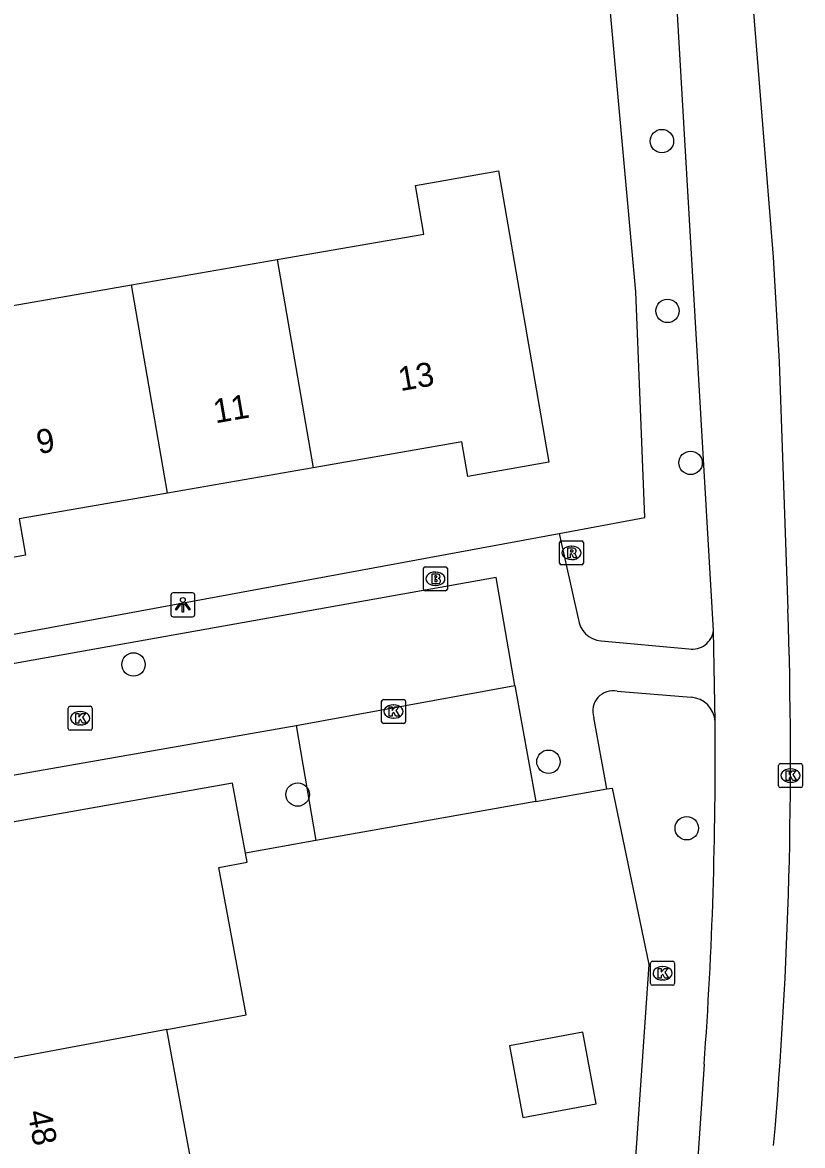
# Model space of a CAD drawing. Extents: x 157793 to 159380, y 380882 to 382313.
# Drawn here: x 158968.64 to 159001.22, y 381547.99 to 381594.85 of the extents above; entities that cross this region are included whole.
import ezdxf

# ---------------------------------------------------------------- set-up
doc = ezdxf.new("R2010")
doc.units = 0
for name, color, linetype in [('IMGEO_Boom', 7, 'Continuous'), ('IMGEO_Brandkraan', 7, 'Continuous'), ('IMGEO_Fietspad_gesloten', 7, 'Continuous'), ('IMGEO_Groenvoorziening', 7, 'Continuous'), ('IMGEO_Kolk', 7, 'Continuous'), ('IMGEO_Lichtpunt', 7, 'Continuous'), ('IMGEO_Pand', 7, 'Continuous'), ('IMGEO_Pand_nummerreeks', 7, 'Continuous'), ('IMGEO_Parkeervlak_open', 7, 'Continuous'), ('IMGEO_Rijbaan_lokaal_open', 7, 'Continuous'), ('IMGEO_Rioolput', 7, 'Continuous'), ('IMGEO_Voetpad_open', 7, 'Continuous')]:
    doc.layers.add(name, color=color, linetype=linetype)

msp = doc.modelspace()

# ---------------------------------------------------------------- linework, layer by layer
at = {"layer": 'IMGEO_Boom'}
for centre in [(158995.345, 381589.902), (158995.58, 381582.816), (158996.543, 381576.476), (158973.278, 381568.063), (158990.608, 381564.004), (158980.136, 381562.636), (158996.384, 381561.229)]:
    msp.add_circle(centre, 0.489, dxfattribs=at)
at = {"layer": 'IMGEO_Brandkraan'}
for p, q in [((158985.385, 381571.212), (158985.385, 381572.064)), ((158985.46, 381572.138), (158986.312, 381572.138)), ((158985.873, 381571.918), (158985.898, 381571.918)), ((158986.386, 381572.064), (158986.386, 381571.212)), ((158986.312, 381571.138), (158985.46, 381571.138)), ((158985.896, 381571.358), (158985.871, 381571.358))]:
    msp.add_line(p, q, dxfattribs=at)
for points in [[(158985.385, 381571.212), (158985.385, 381572.064)], [(158985.46, 381572.138), (158986.312, 381572.138)], [(158986.386, 381572.064), (158986.386, 381571.212)], [(158985.733, 381571.838), (158985.733, 381571.438), (158985.946, 381571.438)], [(158985.964, 381571.838), (158985.733, 381571.838)], [(158985.912, 381571.757), (158985.858, 381571.757), (158985.858, 381571.681)], [(158985.858, 381571.681), (158985.911, 381571.681)], [(158985.92, 381571.605), (158985.858, 381571.605), (158985.858, 381571.524)], [(158985.858, 381571.524), (158985.92, 381571.524)], [(158986.312, 381571.138), (158985.46, 381571.138)]]:
    msp.add_lwpolyline(points, dxfattribs=at)
for centre, radius, start, end in [((158985.462, 381572.062), 0.0765, 91.552, 178.448), ((158985.462, 381572.062), 0.0765, 91.552, 178.448), ((158986.31, 381572.062), 0.0765, 1.552, 88.448), ((158986.31, 381572.062), 0.0765, 1.552, 88.448), ((158985.913, 381571.719), 0.0379, 267.8285, 90.9355), ((158985.921, 381571.564), 0.0404, 269.8759, 90.5077), ((158985.952, 381571.689), 0.251, 268.6676, 293.5347), ((158985.968, 381571.693), 0.145, 59.4692, 91.5367), ((158985.993, 381571.74), 0.0922, 285.5137, 58.1501), ((158985.998, 381571.548), 0.105, 301.3115, 78.989), ((158985.462, 381571.214), 0.0765, 181.552, 268.448), ((158985.462, 381571.214), 0.0765, 181.552, 268.448), ((158986.31, 381571.214), 0.0765, 271.552, 358.448), ((158986.31, 381571.214), 0.0765, 271.552, 358.448)]:
    msp.add_arc(centre, radius, start, end, dxfattribs=at)
for centre, major_axis, ratio, start_param, end_param in [((158985.872, 381571.638), (-0.387, 0.002), 0.722429, 4.712389, 7.853982), ((158985.897, 381571.638), (-0.39, 0.002), 0.717154, 1.570796, 4.712389)]:
    msp.add_ellipse(centre, major_axis=major_axis, ratio=ratio, start_param=start_param, end_param=end_param, dxfattribs=at)
at = {"layer": 'IMGEO_Fietspad_gesloten'}
for points in [[(158997.57, 381610.863), (158998.781, 381599.132), (158999.067, 381596.499), (158999.995, 381585.059), (159000.245, 381580.692), (159000.608, 381570.369)], [(158997.504, 381569.478), (158995.625, 381601.64)], [(158997.564, 381565.682), (158997.504, 381569.478)], [(158997.109, 381551.383), (158993.638, 381500), (158993.468, 381497.486), (158991.123, 381462.773)]]:
    msp.add_lwpolyline(points, dxfattribs=at)
for centre, radius, start, end in [((158817.146, 381564.065), 183.57, 354.97594, 1.96799), ((158822.949, 381564.082), 174.623, 355.82976, 0.52512)]:
    msp.add_arc(centre, radius, start, end, dxfattribs=at)
at = {"layer": 'IMGEO_Groenvoorziening'}
for points in [[(158991.058, 381573.533), (158994.628, 381574.19), (158994.251, 381583.612), (158992.482, 381603.093), (158989.825, 381620.034), (158988.418, 381627.563), (158987.202, 381632.921), (158985.004, 381632.829)], [(158993.05, 381562.869), (158993.269, 381562.906), (158994.794, 381555.548), (158990.957, 381500), (158990.799, 381497.712), (158990.488, 381493.203), (158988.58, 381464.812), (158966.077, 381460.685), (158942.274, 381456.504)]]:
    msp.add_lwpolyline(points, dxfattribs=at)
at = {"layer": 'IMGEO_Kolk'}
for p, q in [((158970.553, 381565.393), (158970.553, 381566.245)), ((158970.628, 381566.319), (158971.48, 381566.319)), ((158971.554, 381566.245), (158971.554, 381565.393)), ((158983.639, 381565.674), (158983.639, 381566.526)), ((158983.714, 381566.6), (158984.566, 381566.6)), ((158984.127, 381566.38), (158984.152, 381566.38)), ((158984.64, 381566.526), (158984.64, 381565.674)), ((158971.041, 381566.099), (158971.066, 381566.099)), ((158984.15, 381565.82), (158984.125, 381565.82)), ((158971.48, 381565.319), (158970.628, 381565.319)), ((158971.064, 381565.539), (158971.039, 381565.539)), ((158984.566, 381565.6), (158983.714, 381565.6)), ((159000.293, 381563.928), (159001.145, 381563.928)), ((159000.218, 381563.002), (159000.218, 381563.854)), ((159000.706, 381563.708), (159000.731, 381563.708)), ((159001.219, 381563.854), (159001.219, 381563.002)), ((159000.729, 381563.148), (159000.704, 381563.148)), ((159001.145, 381562.928), (159000.293, 381562.928)), ((158994.875, 381554.753), (158994.875, 381555.605)), ((158994.95, 381555.679), (158995.802, 381555.679)), ((158995.363, 381555.459), (158995.388, 381555.459)), ((158995.876, 381555.605), (158995.876, 381554.753)), ((158995.802, 381554.679), (158994.95, 381554.679)), ((158995.386, 381554.899), (158995.361, 381554.899))]:
    msp.add_line(p, q, dxfattribs=at)
for points in [[(158970.553, 381565.393), (158970.553, 381566.245)], [(158970.628, 381566.319), (158971.48, 381566.319)], [(158971.554, 381566.245), (158971.554, 381565.393)], [(158983.639, 381565.674), (158983.639, 381566.526)], [(158983.714, 381566.6), (158984.566, 381566.6)], [(158983.96, 381566.3), (158984.083, 381566.3), (158984.083, 381566.149), (158984.213, 381566.3), (158984.377, 381566.3), (158984.231, 381566.149), (158984.384, 381565.9), (158984.232, 381565.9), (158984.147, 381566.064), (158984.083, 381565.997), (158984.083, 381565.9), (158983.96, 381565.9), (158983.96, 381566.3)], [(158984.64, 381566.526), (158984.64, 381565.674)], [(158970.874, 381566.019), (158970.997, 381566.019), (158970.997, 381565.868), (158971.127, 381566.019), (158971.291, 381566.019), (158971.145, 381565.868), (158971.298, 381565.619), (158971.146, 381565.619), (158971.061, 381565.783), (158970.997, 381565.716), (158970.997, 381565.619), (158970.874, 381565.619), (158970.874, 381566.019)], [(158971.48, 381565.319), (158970.628, 381565.319)], [(158984.566, 381565.6), (158983.714, 381565.6)], [(159000.293, 381563.928), (159001.145, 381563.928)], [(159000.218, 381563.002), (159000.218, 381563.854)], [(159000.539, 381563.628), (159000.662, 381563.628), (159000.662, 381563.477), (159000.792, 381563.628), (159000.956, 381563.628), (159000.81, 381563.477), (159000.963, 381563.228), (159000.811, 381563.228), (159000.726, 381563.392), (159000.662, 381563.325), (159000.662, 381563.228), (159000.539, 381563.228), (159000.539, 381563.628)], [(159001.219, 381563.854), (159001.219, 381563.002)], [(159001.145, 381562.928), (159000.293, 381562.928)], [(158994.875, 381554.753), (158994.875, 381555.605)], [(158994.95, 381555.679), (158995.802, 381555.679)], [(158995.876, 381555.605), (158995.876, 381554.753)], [(158995.196, 381555.379), (158995.319, 381555.379), (158995.319, 381555.228), (158995.449, 381555.379), (158995.613, 381555.379), (158995.467, 381555.228), (158995.62, 381554.979), (158995.468, 381554.979), (158995.383, 381555.143), (158995.319, 381555.076), (158995.319, 381554.979), (158995.196, 381554.979), (158995.196, 381555.379)], [(158995.802, 381554.679), (158994.95, 381554.679)]]:
    msp.add_lwpolyline(points, dxfattribs=at)
for centre, start, end in [((158970.63, 381566.243), 91.552, 178.448), ((158970.63, 381566.243), 91.552, 178.448), ((158971.478, 381566.243), 1.552, 88.448), ((158971.478, 381566.243), 1.552, 88.448), ((158983.716, 381566.524), 91.552, 178.448), ((158983.716, 381566.524), 91.552, 178.448), ((158984.564, 381566.524), 1.552, 88.448), ((158984.564, 381566.524), 1.552, 88.448), ((158970.63, 381565.395), 181.552, 268.448), ((158970.63, 381565.395), 181.552, 268.448), ((158971.478, 381565.395), 271.552, 358.448), ((158971.478, 381565.395), 271.552, 358.448), ((158983.716, 381565.676), 181.552, 268.448), ((158983.716, 381565.676), 181.552, 268.448), ((158984.564, 381565.676), 271.552, 358.448), ((158984.564, 381565.676), 271.552, 358.448), ((159000.295, 381563.852), 91.552, 178.448), ((159000.295, 381563.852), 91.552, 178.448), ((159001.143, 381563.852), 1.552, 88.448), ((159001.143, 381563.852), 1.552, 88.448), ((159000.295, 381563.004), 181.552, 268.448), ((159000.295, 381563.004), 181.552, 268.448), ((159001.143, 381563.004), 271.552, 358.448), ((159001.143, 381563.004), 271.552, 358.448), ((158994.952, 381555.603), 91.552, 178.448), ((158994.952, 381555.603), 91.552, 178.448), ((158995.8, 381555.603), 1.552, 88.448), ((158995.8, 381555.603), 1.552, 88.448), ((158994.952, 381554.755), 181.552, 268.448), ((158994.952, 381554.755), 181.552, 268.448), ((158995.8, 381554.755), 271.552, 358.448), ((158995.8, 381554.755), 271.552, 358.448)]:
    msp.add_arc(centre, 0.0765, start, end, dxfattribs=at)
for centre, major_axis, ratio, start_param, end_param in [((158984.126, 381566.1), (-0.387, 0.002), 0.722429, 4.712389, 7.853982), ((158984.151, 381566.1), (-0.39, 0.002), 0.717154, 1.570796, 4.712389), ((158971.04, 381565.819), (-0.387, 0.002), 0.722429, 4.712389, 7.853982), ((158971.065, 381565.819), (-0.39, 0.002), 0.717154, 1.570796, 4.712389), ((159000.705, 381563.428), (-0.387, 0.002), 0.722429, 4.712389, 7.853982), ((159000.73, 381563.428), (-0.39, 0.002), 0.717154, 1.570796, 4.712389), ((158995.362, 381555.179), (-0.387, 0.002), 0.722429, 4.712389, 7.853982), ((158995.387, 381555.179), (-0.39, 0.002), 0.717154, 1.570796, 4.712389)]:
    msp.add_ellipse(centre, major_axis=major_axis, ratio=ratio, start_param=start_param, end_param=end_param, dxfattribs=at)
at = {"layer": 'IMGEO_Lichtpunt'}
for p, q in [((158974.84, 381570.957), (158974.84, 381570.15)), ((158974.84, 381570.957), (158974.84, 381570.15)), ((158975.742, 381571.052), (158974.934, 381571.052)), ((158975.742, 381571.052), (158974.934, 381571.052)), ((158975.836, 381570.15), (158975.836, 381570.957)), ((158975.836, 381570.15), (158975.836, 381570.957)), ((158974.934, 381570.056), (158975.742, 381570.056)), ((158974.934, 381570.056), (158975.742, 381570.056))]:
    msp.add_line(p, q, dxfattribs=at)
for points in [[(158975.214, 381570.621), (158975.253, 381570.593), (158975.065, 381570.331), (158975.027, 381570.358), (158975.214, 381570.621)], [(158975.316, 381570.573), (158975.363, 381570.573), (158975.363, 381570.251), (158975.316, 381570.251), (158975.316, 381570.573)], [(158975.426, 381570.593), (158975.464, 381570.62), (158975.651, 381570.358), (158975.612, 381570.33), (158975.426, 381570.593)]]:
    msp.add_lwpolyline(points, dxfattribs=at)
msp.add_circle((158975.339, 381570.755), 0.0994, dxfattribs=at)
for centre, start, end in [((158974.934, 381570.957), 90, 180), ((158974.934, 381570.957), 90, 180), ((158975.742, 381570.957), 0, 90), ((158975.742, 381570.957), 0, 90), ((158974.934, 381570.15), 180, 270), ((158974.934, 381570.15), 180, 270), ((158975.742, 381570.15), 270, 0), ((158975.742, 381570.15), 270, 360)]:
    msp.add_arc(centre, 0.0946, start, end, dxfattribs=at)
at = {"layer": 'IMGEO_Pand'}
for points in [[(158979.281, 381584.957), (158985.409, 381586.022), (158985.056, 381588.054), (158988.517, 381588.656), (158990.629, 381576.503), (158987.239, 381575.913), (158986.989, 381577.353), (158980.788, 381576.275)], [(158963.361, 381584.203), (158966.623, 381584.77), (158966.963, 381582.816), (158973.195, 381583.899)], [(158973.195, 381583.899), (158979.281, 381584.957)], [(158979.281, 381584.957), (158980.788, 381576.275)], [(158974.702, 381575.217), (158973.195, 381583.899)], [(158980.788, 381576.275), (158974.702, 381575.217)], [(158974.702, 381575.217), (158968.499, 381574.138), (158968.762, 381572.628), (158965.555, 381572.039)], [(158977.954, 381560.195), (158977.411, 381563.115), (158965.379, 381560.988)], [(158974.668, 381552.829), (158977.981, 381553.444), (158976.838, 381559.597), (158978.024, 381559.817), (158977.954, 381560.195)], [(158974.668, 381552.829), (158965.947, 381551.21)], [(158975.818, 381546.643), (158974.668, 381552.829)], [(158989.537, 381549.159), (158992.6, 381549.728), (158992.043, 381552.725), (158988.98, 381552.155), (158989.537, 381549.159)]]:
    msp.add_lwpolyline(points, dxfattribs=at)
at = {"layer": 'IMGEO_Parkeervlak_open'}
msp.add_lwpolyline([(158990.078, 381562.343), (158980.899, 381560.717)], dxfattribs=at)
at = {"layer": 'IMGEO_Rijbaan_lokaal_open'}
for points in [[(158989.203, 381567.188), (158988.418, 381571.687), (158962.449, 381567.059), (158961.621, 381566.79), (158960.611, 381566.26)], [(158980.078, 381565.522), (158989.203, 381567.188)], [(158964.404, 381562.782), (158980.078, 381565.522)]]:
    msp.add_lwpolyline(points, dxfattribs=at)
at = {"layer": 'IMGEO_Rioolput'}
for p, q in [((158991.069, 381572.294), (158991.069, 381573.146)), ((158991.144, 381573.22), (158991.996, 381573.22)), ((158991.557, 381573), (158991.582, 381573)), ((158992.07, 381573.146), (158992.07, 381572.294)), ((158991.58, 381572.44), (158991.555, 381572.44)), ((158991.996, 381572.22), (158991.144, 381572.22))]:
    msp.add_line(p, q, dxfattribs=at)
for points in [[(158991.069, 381572.294), (158991.069, 381573.146)], [(158991.144, 381573.22), (158991.996, 381573.22)], [(158991.658, 381572.918), (158991.406, 381572.92), (158991.406, 381572.52)], [(158991.584, 381572.839), (158991.53, 381572.839), (158991.53, 381572.758)], [(158992.07, 381573.146), (158992.07, 381572.294)], [(158991.406, 381572.52), (158991.53, 381572.52), (158991.53, 381572.682), (158991.541, 381572.682)], [(158991.53, 381572.758), (158991.582, 381572.758)], [(158991.588, 381572.653), (158991.659, 381572.52), (158991.799, 381572.52), (158991.734, 381572.646)], [(158991.996, 381572.22), (158991.144, 381572.22)]]:
    msp.add_lwpolyline(points, dxfattribs=at)
for centre, radius, start, end in [((158991.146, 381573.144), 0.0765, 91.552, 178.448), ((158991.146, 381573.144), 0.0765, 91.552, 178.448), ((158991.59, 381572.743), 0.0964, 77.0061, 93.1865), ((158991.604, 381572.8), 0.0378, 276.6634, 79.6772), ((158991.657, 381572.808), 0.109, 350.3612, 89.416), ((158991.655, 381572.808), 0.112, 277.5842, 350.9817), ((158991.994, 381573.144), 0.0765, 1.552, 88.448), ((158991.994, 381573.144), 0.0765, 1.552, 88.448), ((158991.54, 381572.629), 0.0533, 26.0293, 88.6989), ((158991.566, 381572.947), 0.19, 274.7715, 282.9687), ((158991.639, 381572.593), 0.108, 29.5134, 73.7905), ((158991.146, 381572.296), 0.0765, 181.552, 268.448), ((158991.146, 381572.296), 0.0765, 181.552, 268.448), ((158991.994, 381572.296), 0.0765, 271.552, 358.448), ((158991.994, 381572.296), 0.0765, 271.552, 358.448)]:
    msp.add_arc(centre, radius, start, end, dxfattribs=at)
for centre, major_axis, ratio, start_param, end_param in [((158991.556, 381572.72), (-0.387, 0.002), 0.722429, 4.712389, 7.853982), ((158991.581, 381572.72), (-0.39, 0.002), 0.717154, 1.570796, 4.712389)]:
    msp.add_ellipse(centre, major_axis=major_axis, ratio=ratio, start_param=start_param, end_param=end_param, dxfattribs=at)
at = {"layer": 'IMGEO_Voetpad_open'}
for points in [[(158966.154, 381568.939), (158991.058, 381573.533)], [(158991.058, 381573.533), (158991.852, 381569.988)], [(158992.81, 381569.056), (158996.476, 381568.716)], [(158989.203, 381567.188), (158990.078, 381562.343)], [(158993.482, 381566.947), (158996.57, 381566.695)], [(158993.05, 381562.869), (158992.508, 381565.85)], [(158980.078, 381565.522), (158980.899, 381560.717)], [(158990.078, 381562.343), (158993.05, 381562.869)], [(158980.899, 381560.717), (158977.954, 381560.195)]]:
    msp.add_lwpolyline(points, dxfattribs=at)
for centre, radius, start, end in [((158992.864, 381570.07), 1.015, 184.6095, 266.9668), ((158996.617, 381569.601), 0.896, 260.9698, 352.1252), ((158993.305, 381566.124), 0.842, 77.8501, 198.9476), ((158996.491, 381565.623), 1.075, 3.1268, 85.7885)]:
    msp.add_arc(centre, radius, start, end, dxfattribs=at)

# ---------------------------------------------------------------- texts
at = {"layer": 'IMGEO_Pand_nummerreeks'}
for s, rotation, p in [('13', 9.8638, (158984.427, 381579.466)), ('11', 9.8638, (158976.701, 381578.122)), ('9', 9.8638, (158969.317, 381576.838)), ('48', 280.5278, (158968.849, 381549.387))]:
    msp.add_text(s, height=1, rotation=rotation, dxfattribs=at).set_placement(p)

doc.saveas('drawing.dxf')
